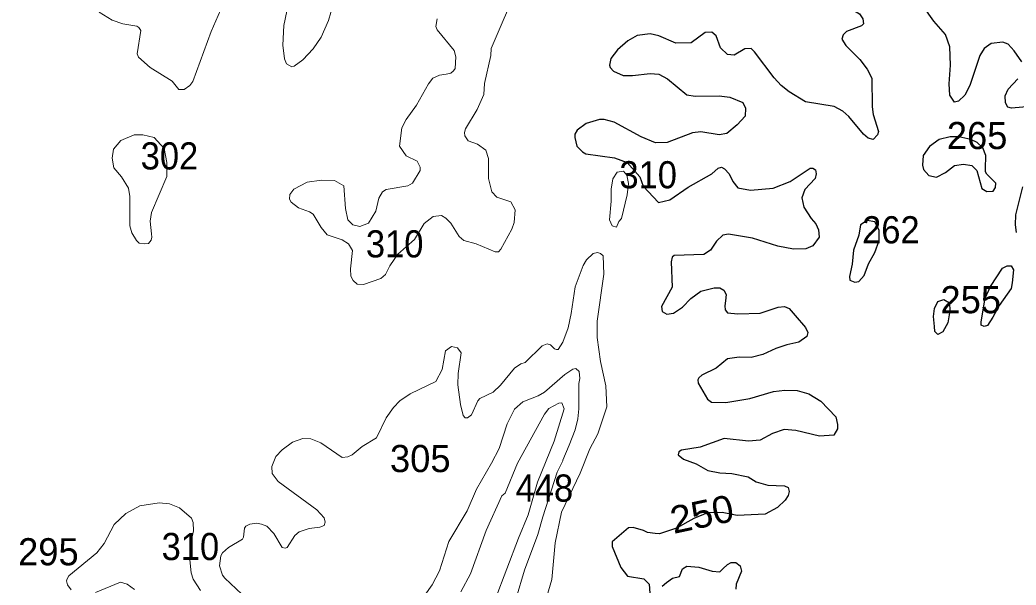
# Model space of a CAD drawing. Extents: x 499.9 to 555.3, y 9281.5 to 9336.8.
# Drawn here: x 500.55 to 506.42, y 9322.98 to 9326.31 of the extents above; entities that cross this region are included whole.
import ezdxf
from ezdxf.enums import TextEntityAlignment as Align

# ---------------------------------------------------------------- set-up
doc = ezdxf.new("R2010")
doc.units = 0
doc.header["$LTSCALE"] = 0.064
doc.layers.add('1', color=7, linetype='Continuous', lineweight=25)
doc.layers.add('2', color=7, linetype='Continuous', lineweight=13)
doc.layers.add('21', color=7, linetype='Continuous')
doc.layers.add('61', color=7, linetype='Continuous')

msp = doc.modelspace()

# ---------------------------------------------------------------- linework, layer by layer
at = {"layer": '1'}
for points in [[(505.1808, 9326.4714), (505.369, 9326.4238), (505.499, 9326.3441), (505.5181, 9326.3143), (505.5211, 9326.2861), (505.5109, 9326.2736)], [(506.4542, 9326.0611), (506.4101, 9326.1274), (506.3743, 9326.1658), (506.3424, 9326.1782), (506.2749, 9326.1693), (506.2336, 9326.1401), (506.2081, 9326.0988), (506.1478, 9325.9213), (506.1182, 9325.8651), (506.0811, 9325.8289), (506.0571, 9325.824), (506.031, 9325.8645), (506.0266, 9325.9325), (506.0345, 9326.0415), (506.031, 9326.1505), (506.0053, 9326.222), (505.937, 9326.3016), (505.8727, 9326.3895)], [(505.5109, 9326.2736), (505.4216, 9326.24), (505.401, 9326.2209), (505.3947, 9326.1962), (505.4167, 9326.1589), (505.4994, 9326.0764), (505.5427, 9326.0192), (505.5711, 9325.9651), (505.5737, 9325.7965), (505.5796, 9325.7511), (505.6092, 9325.6501), (505.604, 9325.6313), (505.5795, 9325.6037), (505.5491, 9325.6119), (505.521, 9325.6352), (505.436, 9325.7391), (505.4008, 9325.7718), (505.3481, 9325.7985), (505.1791, 9325.8266), (505.0834, 9325.8851), (505.0367, 9325.9222), (504.9958, 9325.9676), (504.8802, 9326.1211), (504.8595, 9326.1406), (504.8218, 9326.1384), (504.7595, 9326.1008), (504.7194, 9326.1059), (504.6786, 9326.1437), (504.6543, 9326.2148), (504.6289, 9326.237), (504.5896, 9326.2337), (504.5065, 9326.173), (504.4168, 9326.1724), (504.3156, 9326.2148), (504.2655, 9326.2259), (504.1875, 9326.2166), (504.1333, 9326.1851), (504.0717, 9326.1316), (504.0329, 9326.0818), (504.0249, 9326.0416), (504.0282, 9326.0283), (504.0494, 9326.0071), (504.1056, 9325.9813), (504.1596, 9325.9811), (504.2639, 9325.9936), (504.3156, 9325.9887), (504.3665, 9325.9618), (504.4804, 9325.868), (504.529, 9325.8601), (504.6713, 9325.8604), (504.735, 9325.8538), (504.8107, 9325.8211), (504.8266, 9325.7877), (504.8246, 9325.7424), (504.7774, 9325.6902), (504.7164, 9325.6384), (504.6721, 9325.6311), (504.5639, 9325.6498), (504.5136, 9325.6441), (504.3642, 9325.5866), (504.2967, 9325.5844), (504.2124, 9325.6205), (504.0521, 9325.7054), (503.9934, 9325.7216), (503.9663, 9325.7214), (503.8868, 9325.6979), (503.8336, 9325.6591), (503.8216, 9325.6362), (503.8207, 9325.6158), (503.8317, 9325.565), (503.8653, 9325.5308), (503.8852, 9325.5194), (504.0538, 9325.4957), (504.1294, 9325.4683), (504.2038, 9325.3846), (504.2226, 9325.3279), (504.3145, 9325.2318), (504.3813, 9325.2489), (504.4892, 9325.3232), (504.6271, 9325.402), (504.6646, 9325.434), (504.6855, 9325.4414), (504.7024, 9325.4315), (504.7299, 9325.4013), (504.7511, 9325.3573), (504.781, 9325.3183), (504.8566, 9325.3053), (504.9901, 9325.3174), (505.0898, 9325.3573), (505.2074, 9325.4344), (505.2234, 9325.4349), (505.239, 9325.4251), (505.2432, 9325.402), (505.2368, 9325.3749), (505.177, 9325.3083)], [(506.5064, 9325.7978), (506.3934, 9325.7878), (506.3722, 9325.7936), (506.3577, 9325.821), (506.3574, 9325.8616), (506.3752, 9325.9013), (506.4307, 9325.9621)], [(505.177, 9325.3083), (505.1576, 9325.2592), (505.1711, 9325.2054), (505.2126, 9325.138), (505.2405, 9325.1061), (505.256, 9325.0716)], [(506.4234, 9325.055), (506.4167, 9325.1018), (506.4197, 9325.1598), (506.4611, 9325.3253)], [(505.256, 9325.0716), (505.2612, 9325.0273), (505.2241, 9324.9777), (505.1825, 9324.959), (505.1099, 9324.9574), (505.0165, 9324.9744), (504.8684, 9325.0224), (504.7263, 9325.0451), (504.6923, 9325.0397), (504.6563, 9325.0038), (504.6195, 9324.9515), (504.5805, 9324.9264), (504.406, 9324.9205), (504.3951, 9324.9106), (504.3889, 9324.8836), (504.3951, 9324.7339), (504.3319, 9324.62), (504.3356, 9324.5904), (504.363, 9324.5735), (504.4023, 9324.5797), (504.455, 9324.615), (504.5051, 9324.6663), (504.564, 9324.7092), (504.6424, 9324.7301), (504.6744, 9324.7299), (504.6983, 9324.7161), (504.7122, 9324.6911), (504.7077, 9324.6524), (504.7044, 9324.6227), (504.7059, 9324.6006), (504.721, 9324.5823), (504.7814, 9324.5766), (504.9132, 9324.5805), (505.0191, 9324.6164), (505.0559, 9324.6202), (505.0836, 9324.6082), (505.1183, 9324.567), (505.1792, 9324.4952), (505.1938, 9324.4658), (505.188, 9324.4426), (505.1399, 9324.4087), (505.0709, 9324.3944), (505.0043, 9324.3718), (504.9279, 9324.3364), (504.8599, 9324.318), (504.7891, 9324.3209), (504.7201, 9324.3111), (504.6539, 9324.2569), (504.5687, 9324.2145), (504.5522, 9324.1988), (504.5455, 9324.1866), (504.5484, 9324.1667), (504.6032, 9324.0725), (504.6252, 9324.0553), (504.7103, 9324.0537), (504.8525, 9324.0781), (504.9913, 9324.119), (505.0584, 9324.1266), (505.1305, 9324.1251), (505.2005, 9324.1044), (505.2711, 9324.0609), (505.359, 9323.9699), (505.3691, 9323.9248), (505.3677, 9323.8992), (505.3466, 9323.8602), (505.2634, 9323.855), (505.1233, 9323.8882), (505.0542, 9323.8942), (504.9849, 9323.8709), (504.9132, 9323.8325), (504.844, 9323.8261), (504.7001, 9323.8415), (504.5583, 9323.7898), (504.4488, 9323.7731), (504.4338, 9323.7637), (504.4306, 9323.7456), (504.4607, 9323.719), (504.536, 9323.6919), (504.6054, 9323.6527), (504.6745, 9323.6384), (504.7453, 9323.635), (504.8415, 9323.6155), (504.8887, 9323.5859), (504.9578, 9323.5669), (505.0571, 9323.5626), (505.0773, 9323.5523), (505.0828, 9323.5294), (505.0779, 9323.5059), (505.0604, 9323.4772), (505.0157, 9323.4357), (504.9423, 9323.3961), (504.7771, 9323.388), (504.6887, 9323.4056), (504.6028, 9323.4034), (504.5213, 9323.3703)], [(504.5213, 9323.3703), (504.42, 9323.3131), (504.3204, 9323.28), (504.2939, 9323.282), (504.2488, 9323.2868), (504.2257, 9323.2994)], [(504.2257, 9323.2994), (504.1636, 9323.3164), (504.1373, 9323.3152), (504.0405, 9323.2315), (504.0405, 9323.2054), (504.0919, 9323.0802), (504.1319, 9323.0304), (504.227, 9323.0152), (504.2582, 9322.9823), (504.2621, 9322.9295)], [(504.3363, 9322.9707), (504.3608, 9322.9917), (504.3963, 9323.0191), (504.4377, 9323.0274), (504.4551, 9323.0731), (504.4814, 9323.0887), (504.5522, 9323.084), (504.6306, 9323.0591), (504.6751, 9323.0564), (504.6935, 9323.074), (504.7195, 9323.0987), (504.7418, 9323.1111), (504.7689, 9323.1098), (504.7943, 9323.0915), (504.8034, 9323.0592), (504.7705, 9322.9822), (504.7693, 9322.9537)]]:
    msp.add_lwpolyline(points, dxfattribs=at)
for points in [[(506.0045, 9325.4101), (506.0586, 9325.4502), (506.1114, 9325.4587), (506.1595, 9325.4514), (506.1887, 9325.4212), (506.2198, 9325.3158), (506.2477, 9325.2969), (506.2855, 9325.2989), (506.2996, 9325.3215), (506.3013, 9325.346), (506.2796, 9325.368), (506.2479, 9325.3987), (506.2404, 9325.413), (506.2404, 9325.4306), (506.2429, 9325.51), (506.2252, 9325.5543), (506.1918, 9325.5865), (506.1543, 9325.6046), (506.0836, 9325.6196), (506.0318, 9325.6199), (505.9669, 9325.6032), (505.9099, 9325.5634), (505.8734, 9325.5095), (505.8692, 9325.4527), (505.8758, 9325.4276), (505.9063, 9325.3913), (505.9514, 9325.3823)], [(505.5508, 9324.8719), (505.5886, 9324.9387), (505.6132, 9325.0095), (505.6137, 9325.0702), (505.5894, 9325.1186), (505.5433, 9325.1269), (505.5035, 9325.1005), (505.4933, 9325.0393), (505.462, 9324.9521), (505.4545, 9324.8689), (505.4394, 9324.797), (505.4421, 9324.7741), (505.4704, 9324.7637), (505.4939, 9324.7674), (505.5252, 9324.802)], [(506.3219, 9324.6255), (506.284, 9324.5564), (506.2519, 9324.5078), (506.2329, 9324.5014), (506.2159, 9324.5099), (506.2158, 9324.5289), (506.2382, 9324.6688), (506.2705, 9324.7372), (506.3406, 9324.8447), (506.3675, 9324.8588), (506.3915, 9324.8583), (506.4057, 9324.8365), (506.3973, 9324.7588), (506.3911, 9324.7261)], [(505.9404, 9324.5014), (505.9345, 9324.5609), (505.9393, 9324.6072), (505.9602, 9324.6498), (505.995, 9324.6605), (506.0276, 9324.6407), (506.0304, 9324.5945), (506.0181, 9324.5232), (505.9897, 9324.47), (505.9591, 9324.4539), (505.9422, 9324.4715)]]:
    msp.add_lwpolyline(points, close=True, dxfattribs=at)
at = {"layer": '2'}
for points in [[(503.3263, 9326.0996), (503.3285, 9326.14), (503.4878, 9326.5184)], [(502.1241, 9326.3598), (502.1069, 9326.2755), (502.1002, 9326.1594), (502.1102, 9326.0798), (502.1216, 9326.049), (502.1523, 9326.032), (502.1671, 9326.0358), (502.2175, 9326.0732), (502.2789, 9326.1393), (502.3265, 9326.2077), (502.3688, 9326.3051), (502.3973, 9326.3996)], [(501.0172, 9326.3547), (501.0952, 9326.3076), (501.1572, 9326.2853), (501.2396, 9326.2717), (501.2519, 9326.264), (501.2626, 9326.2459), (501.241, 9326.108), (501.2491, 9326.0889), (501.3181, 9326.0276), (501.4476, 9325.9476), (501.4878, 9325.8988), (501.5191, 9325.8985), (501.5529, 9325.9227), (501.5695, 9325.9448), (501.6774, 9326.2404), (501.7322, 9326.3656)], [(503.0101, 9326.3151), (503.0011, 9326.2698), (503.0094, 9326.2506), (503.1089, 9326.1289), (503.1187, 9326.0906), (503.1155, 9326.0232), (503.1055, 9326.0083), (503.0906, 9325.9958), (503.0632, 9325.9899), (503.0226, 9325.9838), (502.984, 9325.9653), (502.9576, 9325.9326), (502.8868, 9325.8066), (502.8264, 9325.7223), (502.8006, 9325.6723), (502.7882, 9325.5653), (502.8262, 9325.5085), (502.8925, 9325.4763), (502.9084, 9325.4399), (502.9084, 9325.4211), (502.8647, 9325.3471), (502.8363, 9325.3299), (502.7095, 9325.3097), (502.6875, 9325.2948), (502.6665, 9325.2577), (502.6475, 9325.1822), (502.6045, 9325.1107), (502.5535, 9325.0916), (502.513, 9325.1008), (502.4827, 9325.1307), (502.4695, 9325.198), (502.4598, 9325.3308), (502.4054, 9325.3622), (502.327, 9325.3636), (502.2427, 9325.352), (502.1656, 9325.3109), (502.1405, 9325.2788), (502.1385, 9325.2513), (502.1492, 9325.235), (502.1914, 9325.2005), (502.2569, 9325.1782), (502.2782, 9325.163), (502.3256, 9325.0852), (502.3612, 9325.042), (502.4502, 9325.0132), (502.4872, 9324.9888), (502.5104, 9324.9494), (502.4997, 9324.8419), (502.5013, 9324.7989), (502.5142, 9324.7726), (502.5375, 9324.7509), (502.5754, 9324.749), (502.6767, 9324.7839), (502.7047, 9324.8072), (502.7301, 9324.8594), (502.7786, 9324.9282), (502.8757, 9325.0153), (502.9333, 9325.1086), (502.9859, 9325.1502), (503.0348, 9325.155), (503.0609, 9325.1395), (503.0892, 9325.1111)], [(503.3701, 9324.9422), (503.3844, 9324.9577), (503.4504, 9325.0755), (503.4628, 9325.1137), (503.4699, 9325.189), (503.4432, 9325.2359), (503.3615, 9325.2647), (503.331, 9325.2951), (503.3116, 9325.3745), (503.3113, 9325.4915), (503.2967, 9325.5416), (503.2472, 9325.5761), (503.1921, 9325.5961), (503.1734, 9325.6251), (503.17, 9325.6454), (503.177, 9325.6675), (503.246, 9325.7806), (503.2836, 9325.8685), (503.2892, 9325.9341), (503.3263, 9326.0996)], [(503.0892, 9325.1111), (503.139, 9325.0331), (503.1664, 9325.008), (503.2396, 9324.9883), (503.3511, 9324.9419), (503.3701, 9324.9422)], [(503.6315, 9322.8305), (503.6856, 9323.0098), (503.7043, 9323.2269), (503.7428, 9323.4075), (503.8519, 9323.6365), (503.9094, 9323.7805), (503.9553, 9323.8691), (504.0097, 9324.0282), (504.0033, 9324.1523), (503.9717, 9324.2947), (503.9528, 9324.4365), (503.9528, 9324.5327), (503.9909, 9324.8096), (503.9873, 9324.9175), (503.9724, 9324.9323), (503.9537, 9324.9384), (503.9286, 9324.9327), (503.8903, 9324.8952), (503.8705, 9324.8613), (503.8221, 9324.7357), (503.7996, 9324.5789), (503.7806, 9324.4938), (503.7497, 9324.4101), (503.7222, 9324.3665), (503.7118, 9324.3652), (503.7011, 9324.3694), (503.6775, 9324.3945), (503.6567, 9324.3987), (503.6286, 9324.3885), (503.5288, 9324.2886), (503.5033, 9324.2824), (503.4653, 9324.2552), (503.3824, 9324.155), (503.339, 9324.1146), (503.2609, 9324.0765), (503.2486, 9324.0634), (503.2115, 9323.9802), (503.1892, 9323.9636), (503.1743, 9323.9635), (503.1631, 9323.977), (503.1472, 9324.041), (503.1314, 9324.1579), (503.1324, 9324.2237), (503.1518, 9324.3455), (503.1288, 9324.3761), (503.0939, 9324.3846), (503.0578, 9324.3578), (503.0388, 9324.2487), (503.0011, 9324.1784), (502.8499, 9324.1045), (502.7899, 9324.0636), (502.7523, 9324.0243), (502.7094, 9323.9623), (502.6514, 9323.8446), (502.567, 9323.7946), (502.5092, 9323.745), (502.4827, 9323.7332), (502.4498, 9323.7295), (502.3236, 9323.8161), (502.2655, 9323.8404), (502.2179, 9323.8418), (502.1561, 9323.8204)], [(503.4748, 9322.8998), (503.5241, 9323.0653), (503.6024, 9323.2747), (503.6324, 9323.3805), (503.7169, 9323.643), (503.7505, 9323.7092), (503.7499, 9323.7134), (503.7875, 9323.8013), (503.822, 9323.8922), (503.8381, 9323.9565), (503.8441, 9324.0156), (503.8446, 9324.1659), (503.8507, 9324.1953), (503.8468, 9324.2359), (503.8259, 9324.255), (503.808, 9324.2509), (503.7612, 9324.2187), (503.6411, 9324.1149), (503.6041, 9324.0935), (503.5151, 9324.0584), (503.4642, 9324.0138), (503.4223, 9323.9283), (503.3741, 9323.783), (503.3304, 9323.6955), (503.241, 9323.5436), (503.1853, 9323.4148), (503.0777, 9323.2347), (503.0229, 9323.0615), (502.9797, 9322.9784), (502.9373, 9322.9173)], [(503.149, 9322.9379), (503.2054, 9323.0446), (503.2983, 9323.2992), (503.3912, 9323.5044), (503.4103, 9323.52), (503.4837, 9323.6959), (503.6425, 9323.9852), (503.6679, 9324.0183), (503.7258, 9324.0505)], [(503.7258, 9324.0505), (503.7444, 9324.0526), (503.7582, 9324.0157), (503.6996, 9323.826), (503.6002, 9323.5848), (503.5448, 9323.3906)], [(502.1561, 9323.8204), (502.0954, 9323.7751), (502.0578, 9323.7358), (502.0351, 9323.6764), (502.0373, 9323.6356), (502.0724, 9323.5883)], [(502.0724, 9323.5883), (502.3007, 9323.4202), (502.343, 9323.373), (502.3496, 9323.3475), (502.3427, 9323.3292), (502.3189, 9323.3187), (502.2545, 9323.31), (502.1957, 9323.2912), (502.171, 9323.2704), (502.1252, 9323.1992), (502.1129, 9323.1945), (502.0955, 9323.1994), (502.0469, 9323.2815), (502.0048, 9323.3254), (501.9752, 9323.3373), (501.9443, 9323.3421), (501.9049, 9323.3358), (501.8824, 9323.3246), (501.8742, 9323.313), (501.8677, 9323.2599), (501.8618, 9323.2479), (501.7803, 9323.1989), (501.7453, 9323.1671), (501.734, 9323.1489), (501.7263, 9323.0907), (501.7446, 9323.0365), (501.7575, 9323.0175), (501.8922, 9322.8924)], [(501.6157, 9322.9456), (501.5721, 9323.0116), (501.5591, 9323.0493), (501.5528, 9323.127), (501.5603, 9323.2345), (501.5733, 9323.2976), (501.5716, 9323.3462), (501.5616, 9323.3712), (501.4906, 9323.4328), (501.4331, 9323.4554), (501.3705, 9323.4616), (501.2576, 9323.4438), (501.1739, 9323.3994), (501.1066, 9323.3336), (501.0465, 9323.2228), (501.0046, 9323.1669), (500.8395, 9323.0326), (500.8289, 9323.0151), (500.8259, 9323.0023), (500.8306, 9322.9784), (500.853, 9322.9485)], [(503.5448, 9323.3906), (503.4879, 9323.2531), (503.3522, 9322.8918)], [(500.9953, 9322.9345), (501.1435, 9322.9938), (501.1824, 9322.9835), (501.226, 9322.9518)]]:
    msp.add_lwpolyline(points, dxfattribs=at)
for points in [[(501.1911, 9325.3176), (501.1496, 9325.383), (501.1036, 9325.4366), (501.0947, 9325.4932), (501.1014, 9325.5463), (501.1447, 9325.5987), (501.2247, 9325.6308), (501.2743, 9325.6306), (501.3414, 9325.616), (501.3999, 9325.5505), (501.4158, 9325.4678), (501.4156, 9325.3859), (501.3269, 9325.1733), (501.3187, 9325.1224), (501.3264, 9325.0477), (501.3282, 9325.0273), (501.3237, 9325.0103), (501.3088, 9324.9914), (501.2822, 9324.9882), (501.2539, 9324.9921), (501.2372, 9325.0077), (501.2109, 9325.0547), (501.1977, 9325.0948), (501.1977, 9325.268)], [(504.1284, 9325.2779), (504.1361, 9325.3448), (504.1268, 9325.3942), (504.1068, 9325.4171), (504.0696, 9325.4122), (504.0437, 9325.3719), (504.0342, 9325.3105), (504.0357, 9325.2395), (504.0259, 9325.1303), (504.04, 9325.0953), (504.066, 9325.0875), (504.0803, 9325.1215), (504.0959, 9325.1384)]]:
    msp.add_lwpolyline(points, close=True, dxfattribs=at)

# ---------------------------------------------------------------- texts
at = {"layer": '21'}
for s, p in [('265', (506.0127, 9325.5473)), ('255', (505.9752, 9324.5798)), ('305', (502.7314, 9323.6433)), ('295', (500.54, 9323.0939))]:
    msp.add_text(s, height=0.16, dxfattribs=at).set_placement(p)
at = {"layer": '21', "width": 0.95}
for s, p in [('302', (501.2623, 9325.4272)), ('310', (504.0833, 9325.3161)), ('262', (505.5134, 9324.9918)), ('310', (502.5895, 9324.9087)), ('448', (503.4714, 9323.4693)), ('310', (501.3857, 9323.1248))]:
    msp.add_text(s, height=0.16, dxfattribs=at).set_placement(p)
at = {"layer": '61', "width": 1.05}
msp.add_text('250', height=0.16, rotation=12.095, dxfattribs=at).set_placement((504.5861, 9323.318), align=Align.CENTER)

doc.saveas('drawing.dxf')
